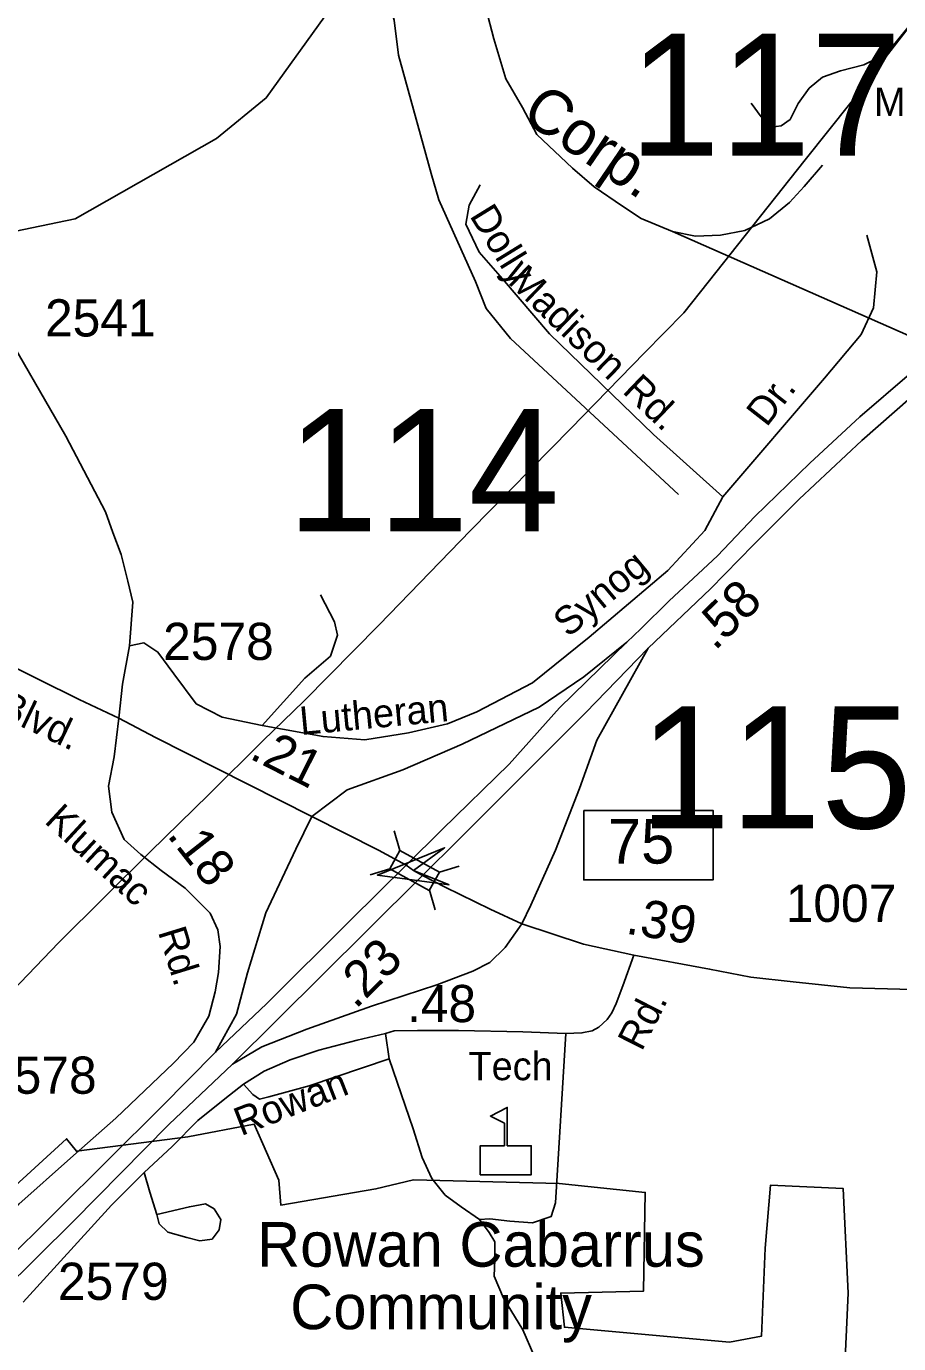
# Model space of a CAD drawing. Extents: x 1473865 to 1648260, y 639067 to 773536.
# Drawn here: x 1558820 to 1561752, y 690440 to 694867 of the extents above; entities that cross this region are included whole.
import ezdxf

# ---------------------------------------------------------------- set-up
doc = ezdxf.new("R2010")
doc.units = 0
for name, color, linetype in [('Exist Boundary Political City Limit New', 7, 'Continuous'), ('Exist Cultural Educational Facility College or University CELL', 7, 'Continuous'), ('Exist Cultural Educational Facility College or University Label', 7, 'Continuous'), ('Exist Hydrographic Creek Single Shore', 7, 'Continuous'), ('Exist Hydrographic Misc Water Feature', 7, 'Continuous'), ('Exist Railroad Mainline', 7, 'Continuous'), ('Exist Railroad Mainline Label', 7, 'Continuous'), ('Exist Railroad Siding', 7, 'Continuous'), ('Exist Road Non-System Type 51', 7, 'Continuous'), ('Exist Road Non-System Type 51 Label', 7, 'Continuous'), ('Exist Road Primary Interstate Divided Center Attributed', 7, 'Continuous'), ('Exist Road Primary Interstate Interchange CELL', 7, 'Continuous'), ('Exist Road Primary Interstate Mileage Hundredths English Label', 7, 'Continuous'), ('Exist Road Primary Interstate Ramp 1 Lane Attributed', 7, 'Continuous'), ('Exist Road Primary Interstate Service Attributed', 7, 'Continuous'), ('Exist Road Primary US Label', 7, 'Continuous'), ('Exist Road Primary US Mileage Hundredths English Label', 7, 'Continuous'), ('Exist Road Primary US Structure Standard Bridge CELL', 7, 'Continuous'), ('Exist Road Primary US UnDivided 4 Lane Attributed', 7, 'Continuous'), ('Exist Road Secondary Mileage Hundredths English Label', 7, 'Continuous'), ('Exist Road Secondary Structure Standard Bridge Attributed CELL', 7, 'Continuous'), ('Exist Road Secondary Structure Standard Bridge Number Label', 7, 'Continuous'), ('Exist Road Secondary Type 51 Attributed', 7, 'Continuous'), ('Exist Road Secondary Type 51 Label', 7, 'Continuous'), ('Exist Road Secondary Type 51 Number Label', 7, 'Continuous'), ('Exist Road Secondary Type 51 Undivided 4 Lane Attributed', 7, 'Continuous'), ('Exist Utilities Electrical Transmission Line', 7, 'Continuous'), ('Map Preparation Boundary City Limit Buffer Line', 7, 'Continuous')]:
    doc.layers.add(name, color=color, linetype=linetype)

msp = doc.modelspace()

# ---------------------------------------------------------------- linework, layer by layer
at = {"layer": 'Exist Boundary Political City Limit New'}
msp.add_lwpolyline([(1558755.6, 690945.6), (1558954.8, 691128.5), (1558988.2, 691086.7), (1559362.5, 691135), (1559585.9, 691177.2), (1559668.8, 690989.4), (1559674.8, 690905.8), (1559994.6, 690960.2), (1560121.4, 690990.4), (1560610.4, 690978.3), (1560900.1, 690948.1), (1560894.1, 690615.9), (1560616.4, 690609.8), (1560628.5, 690495.1), (1561183.5, 690445.3), (1561290.9, 690464.9), (1561303, 690760.9), (1561321.1, 690972.4), (1561565.1, 690961.8), (1561582, 690609.3), (1561561, 690145.3)], dxfattribs=at)
at = {"layer": 'Exist Cultural Educational Facility College or University CELL'}
msp.add_lwpolyline([(1560345.5, 691007.4), (1560345.5, 691105.3), (1560426.5, 691105.3), (1560426.5, 691180.4), (1560379.5, 691204.7), (1560436.1, 691233.9), (1560436.1, 691105.3), (1560517.1, 691105.3), (1560517.1, 691007.4)], close=True, dxfattribs=at)
at = {"layer": 'Exist Hydrographic Creek Single Shore'}
msp.add_lwpolyline([(1558542.1, 694130.4), (1558578, 694135.5), (1558983.4, 694220.3), (1559458.9, 694489.7), (1559626, 694626), (1559841.9, 694927.1), (1560190.9, 695360.5), (1560324.6, 695415.6), (1560724.5, 695830.2), (1560942.9, 696058), (1561156.6, 696231), (1561357.1, 696290.2), (1561591.1, 696353.5), (1562532.9, 696652), (1562841.5, 696706.9), (1562900, 696731.9), (1563044.1, 696760), (1563388.9, 696923.1), (1563650.4, 697081.7), (1563722.9, 697137.2), (1563796.8, 697194.6)], dxfattribs=at)
at = {"layer": 'Exist Hydrographic Misc Water Feature'}
msp.add_lwpolyline([(1560324.6, 695415.6), (1560308.4, 695387.2), (1560294.2, 695377.7), (1560253.6, 695358), (1560241.4, 695344.3), (1560159, 695234.4), (1560119.7, 695175.3), (1560094.5, 695128.2), (1560088.2, 695110.3), (1560068.6, 695038.4), (1560053.1, 694997.8), (1560042.4, 694933.8), (1560056.7, 694887.6), (1560070.9, 694770.3), (1560085.1, 694717), (1560181, 694372.1), (1560205.8, 694283.2), (1560330.1, 694009.5), (1560365.2, 693918.6), (1560447.3, 693817.5), (1561011.7, 693293.7)], dxfattribs=at)
at = {"layer": 'Exist Railroad Mainline'}
for points in [[(1560339.1, 695023.3), (1560391.3, 694824.7), (1560432, 694690.5), (1560487.1, 694593.9), (1560536.3, 694503.3), (1560655.3, 694390.2), (1560728.8, 694327.5), (1560824.2, 694262.5), (1560886.4, 694221.4), (1560991.3, 694176.9)], [(1560991.3, 694176.9), (1561889.2, 693781.9)]]:
    msp.add_lwpolyline(points, dxfattribs=at)
at = {"layer": 'Exist Railroad Siding'}
msp.add_lwpolyline([(1560991.3, 694176.9), (1561069.3, 694162.1), (1561153.4, 694165.2), (1561235.5, 694180.4), (1561317.9, 694219.5), (1561385.5, 694275.2), (1561434.4, 694328.4), (1561495.7, 694399.8)], dxfattribs=at)
at = {"layer": 'Exist Road Non-System Type 51'}
for points in [[(1561900.4, 694998.1), (1561818.2, 694905.9), (1561734.3, 694803.6), (1561683.4, 694760.6), (1561635, 694737.6), (1561556.5, 694716.9), (1561496.1, 694696.2), (1561451.5, 694659), (1561414.4, 694607.8), (1561387.3, 694554.1), (1561357.1, 694532.7), (1561323, 694527.4), (1561289.4, 694562.1), (1561256.4, 694608.8)], [(1561160.5, 693285.7), (1560927.7, 693495.4), (1560578.4, 693833.7), (1560420.6, 694017.9), (1560341.7, 694108.1), (1560296.6, 694202), (1560307.9, 694265.9), (1560345.5, 694333.6)], [(1561160.5, 693285.7), (1561502.3, 693684.1), (1561626.2, 693830.7), (1561667.6, 693920.9), (1561678.8, 694041.2), (1561645, 694165.2)], [(1559612.5, 692516.9), (1559817.1, 692480.2), (1559957.4, 692469.5), (1560104.2, 692492.9), (1560236, 692522.7), (1560333.8, 692563.2), (1560520.9, 692661.1), (1560712.2, 692814.5), (1560976.4, 693037.6), (1561100.4, 693172.9), (1561160.5, 693285.7)], [(1559612.5, 692516.9), (1559755.4, 692676), (1559842.6, 692750.4), (1559866, 692820.7), (1559855.4, 692865.3), (1559808.6, 692956.8)], [(1559166.1, 692784.5), (1559214.3, 692794.7), (1559262, 692763.8), (1559315.3, 692690.9), (1559391, 692589.8), (1559477.9, 692544.9), (1559612.5, 692516.9)], [(1560027.1, 691482.2), (1560039.3, 691397.6)], [(1560633.1, 691482.2), (1560598.6, 690913.2), (1560583.7, 690866.8), (1560520.7, 690846.4), (1560444.7, 690851.9), (1560377.9, 690859.4), (1560342.7, 690857.5)], [(1560039.3, 691397.6), (1559770.5, 691306.7), (1559635.1, 691269.6), (1559603.6, 691262.1), (1559581.3, 691277), (1559550, 691311.5)], [(1560039.3, 691397.6), (1560120.2, 691161.8), (1560149.8, 691065.3), (1560183.2, 690994.8), (1560227.7, 690939.2), (1560281.5, 690900.2), (1560342.7, 690857.5)], [(1559258.7, 690874.3), (1559234.6, 690948.5), (1559215.6, 691015.4)], [(1559258.7, 690874.3), (1559368.1, 690900.3), (1559421.8, 690909.6), (1559451.5, 690892.9), (1559473.8, 690857.6), (1559468.2, 690822.3), (1559444.1, 690790.8), (1559403.3, 690785.2), (1559358.8, 690796.4), (1559295.7, 690814.9), (1559266.1, 690842.8), (1559258.7, 690874.3)], [(1560342.7, 690857.5), (1560376, 690813.5), (1560394.5, 690782), (1560394.5, 690722.6), (1560392.7, 690666.9), (1560424.2, 690592.7), (1560489.1, 690486.9), (1560526.2, 690401.5), (1560546.6, 690261.1)]]:
    msp.add_lwpolyline(points, dxfattribs=at)
at = {"layer": 'Exist Road Primary Interstate Divided Center Attributed'}
for points in [[(1561889.2, 693781.9), (1561788, 693698.2), (1561621.8, 693554.4), (1561453.6, 693399), (1561268.9, 693219.6), (1561143, 693087.5), (1560981.1, 692936.2), (1560885.4, 692842.6), (1560838.8, 692797.8)], [(1560910.1, 692777.4), (1561119.1, 692976.3), (1561264.4, 693124.3), (1561417.7, 693277.4), (1561628.8, 693474.5), (1561847.6, 693667.1), (1561951.7, 693754.4)], [(1560838.8, 692797.8), (1560612.4, 692576.3), (1560442.5, 692387.5), (1560217.3, 692167.6), (1560096, 692047.7)], [(1560151.6, 692013.5), (1560273.3, 692134.7), (1560699.1, 692559.8), (1560910.1, 692777.4)], [(1560096, 692047.7), (1559907.7, 691862), (1559628.4, 691583.2), (1559456, 691419.8)], [(1559512.3, 691379.5), (1559965.1, 691828.3), (1560151.6, 692013.5)], [(1559456, 691419.8), (1559273.2, 691234.4), (1558558.8, 690526.6), (1558166.7, 690128.4), (1558055.8, 690018.9), (1557916.9, 689877.9), (1557710, 689679), (1557528.4, 689525.2), (1557460.3, 689454.5), (1557269.9, 689277.9)], [(1557352.3, 689149.7), (1558419.1, 690290.5), (1558614.3, 690491.9), (1558977.5, 690850.5), (1559298.4, 691176), (1559512.3, 691379.5)]]:
    msp.add_lwpolyline(points, dxfattribs=at)
at = {"layer": 'Exist Road Primary Interstate Interchange CELL'}
msp.add_lwpolyline([(1560693.3, 692231.6), (1561128.2, 692231.6), (1561128.2, 691998.3), (1560693.3, 691998.3)], close=True, dxfattribs=at)
at = {"layer": 'Exist Road Primary Interstate Ramp 1 Lane Attributed'}
for points in [[(1560838.8, 692797.8), (1560693.5, 692680.5), (1560543.2, 692578.4), (1560284.9, 692454.7), (1560085.1, 692367.8), (1559898.2, 692300.6), (1559779.7, 692211.6)], [(1560485.1, 691850.7), (1560515.1, 691914), (1560598.7, 692098.6), (1560678.7, 692305.1), (1560737.6, 692468), (1560910.1, 692777.4)], [(1559779.7, 692211.6), (1559725.6, 692101.4), (1559624.9, 691888.1), (1559563.4, 691686.3), (1559525.8, 691546.8), (1559456, 691419.8)], [(1559512.3, 691379.5), (1559611.7, 691437.2), (1559762.9, 691496.4), (1559980.4, 691574.2), (1560200, 691646), (1560321, 691691.6), (1560377.4, 691720.7), (1560429.8, 691771.6), (1560485.1, 691850.7)]]:
    msp.add_lwpolyline(points, dxfattribs=at)
at = {"layer": 'Exist Road Primary Interstate Service Attributed'}
for points in [[(1560862.2, 691745.4), (1560824.7, 691642.5), (1560802, 691583.3), (1560788.1, 691551.9), (1560772.4, 691529.3), (1560744.6, 691503.2), (1560721.9, 691491), (1560687.1, 691484), (1560633.1, 691482.2), (1560488.6, 691487.5), (1560272.7, 691492.7), (1560135.1, 691492.7), (1560056.7, 691491), (1560027.1, 691482.2), (1559931.4, 691459.6), (1559802.5, 691426.5), (1559706.7, 691393.4), (1559619.6, 691355.1), (1559550, 691311.5), (1559487.3, 691262.7), (1559396.7, 691189.6), (1559309.7, 691102.5), (1559215.6, 691015.4), (1559105.9, 690905.6), (1558808.6, 690579.8)], [(1559454.9, 691621.9), (1559433.7, 691540.1), (1559382.5, 691452.9), (1559314, 691382.5), (1559120.1, 691197.5), (1558968.2, 691063.5), (1558794.1, 690908.2), (1558709.9, 690838.9), (1558674.9, 690802.6), (1558563.7, 690714.1)]]:
    msp.add_lwpolyline(points, dxfattribs=at)
at = {"layer": 'Exist Road Primary US Structure Standard Bridge CELL'}
for p, q in [((1560056.1, 692163.5), (1560075.5, 692097.3)), ((1559975.5, 692015.9), (1560041.7, 692035.4)), ((1560208, 692024.6), (1560274.2, 692044.1)), ((1560174.9, 691964.1), (1560194.4, 691897.9))]:
    msp.add_line(p, q, dxfattribs=at)
msp.add_lwpolyline([(1560075.5, 692097.3), (1560208.1, 692024.9), (1560174.3, 691962.9), (1560041.7, 692035.4)], close=True, dxfattribs=at)
at = {"layer": 'Exist Road Primary US UnDivided 4 Lane Attributed'}
for points in [[(1559130.2, 692542.1), (1558997.4, 692604.1), (1558720.6, 692741.2), (1558410.4, 692906.6), (1558227.2, 692994), (1558085, 693076.4), (1557944.7, 693140.9), (1557698, 693275.6), (1557510.1, 693368.3), (1557378.3, 693444), (1557011.1, 693622.1), (1556399.3, 693938.4), (1556256.2, 694011.1), (1556032.9, 694115.6)], [(1559779.7, 692211.6), (1559563.7, 692319.8), (1559253.7, 692476.6), (1559130.2, 692542.1)], [(1560096, 692047.7), (1560003.2, 692098.7), (1559779.7, 692211.6)], [(1560151.6, 692013.5), (1560120.8, 692029.7), (1560096, 692047.7)]]:
    msp.add_lwpolyline(points, dxfattribs=at)
at = {"layer": 'Exist Road Secondary Structure Standard Bridge Attributed CELL'}
msp.add_lwpolyline([(1560241.4, 691981.4), (1559999.8, 692014.4), (1560225.6, 692106.6), (1560120.8, 692029.7)], close=True, dxfattribs=at)
at = {"layer": 'Exist Road Secondary Type 51 Attributed'}
for points in [[(1558578, 694135.5), (1558723.7, 693884), (1558952.8, 693489.7), (1559085.3, 693235.3), (1559109.9, 693166), (1559138.6, 693092.2), (1559161, 693002.4), (1559177.9, 692932.2), (1559166.1, 692784.5), (1559143.1, 692655.7), (1559130.2, 692542.1)], [(1559130.2, 692542.1), (1559115.4, 692411.7), (1559095.8, 692313.5), (1559107, 692226.5), (1559148.1, 692134.5), (1559205.1, 692083.4), (1559272.4, 692030.1), (1559353.8, 691971.1), (1559437.9, 691887), (1559463.1, 691830.8), (1559471.6, 691774.7), (1559465.9, 691687.7), (1559454.9, 691621.9)]]:
    msp.add_lwpolyline(points, dxfattribs=at)
at = {"layer": 'Exist Road Secondary Type 51 Undivided 4 Lane Attributed'}
for points in [[(1560151.6, 692013.5), (1560227.6, 691974.1), (1560378.8, 691899.8), (1560485.1, 691850.8)], [(1560485.1, 691850.8), (1560692.7, 691782.6), (1560862.2, 691745.4)], [(1560862.2, 691745.4), (1561116.5, 691698.6), (1561255.6, 691671.7), (1561397.8, 691656.2), (1561588.4, 691635.4), (1561966.4, 691626.1), (1562128.5, 691627.1)]]:
    msp.add_lwpolyline(points, dxfattribs=at)
at = {"layer": 'Exist Utilities Electrical Transmission Line'}
msp.add_lwpolyline([(1558671.7, 691520.7), (1558927.8, 691786.8), (1559236.3, 692092.3), (1559433.3, 692285.4), (1559616.1, 692466.6), (1559752, 692598.8), (1560005.9, 692855), (1560312.7, 693172.5), (1560650, 693515.5), (1560897.8, 693769.8), (1561029.8, 693904), (1561111.3, 694006.8), (1561437.6, 694418), (1561592.4, 694611.8), (1561667.8, 694710.7), (1561939.2, 695060.6), (1562165.7, 695353.4), (1562469.4, 695749), (1562573.5, 695879.4), (1562665.2, 695992)], dxfattribs=at)
at = {"layer": 'Map Preparation Boundary City Limit Buffer Line'}
msp.add_lwpolyline([(1558755.6, 690945.6), (1558954.8, 691128.5), (1558988.2, 691086.7), (1559362.5, 691135), (1559585.9, 691177.2), (1559668.8, 690989.4), (1559674.8, 690905.8), (1559994.6, 690960.2), (1560121.4, 690990.4), (1560610.4, 690978.3), (1560900.1, 690948.1), (1560894.1, 690615.9), (1560616.4, 690609.8), (1560628.5, 690495.1), (1561183.5, 690445.3), (1561290.9, 690464.9), (1561303, 690760.9), (1561321.1, 690972.4), (1561565.1, 690961.8), (1561582, 690609.3), (1561561, 690145.3)], dxfattribs=at)

# ---------------------------------------------------------------- texts
at = {"layer": 'Exist Cultural Educational Facility College or University Label'}
for s, p in [('Rowan Cabarrus', (1559595.3, 690698.6)), ('  Community', (1559595.3, 690488.6))]:
    msp.add_text(s, height=150, dxfattribs=at).set_placement(p)
at = {"layer": 'Exist Railroad Mainline Label'}
msp.add_text('Corp.', height=150, rotation=325.7287, dxfattribs=at).set_placement((1560478.1, 694557.9))
at = {"layer": 'Exist Road Non-System Type 51 Label'}
msp.add_text('Madeiros', height=95, dxfattribs=at).set_placement((1561669.1, 694565.3))
for s, rotation, p in [('Dolly', 301.6055, (1560307.8, 694230.2)), ('Madison', 316.0238, (1560434.9, 694005.5)), ('Rd.', 316.2845, (1560820.2, 693637.8)), ('Dr.', 52.0899, (1561307.9, 693517.2)), ('Synog', 39.8039, (1560641.3, 692810.4)), ('Lutheran', 5.3894, (1559742.8, 692485.1))]:
    msp.add_text(s, height=95, rotation=rotation, dxfattribs=at).set_placement(p)
at = {"layer": 'Exist Road Primary Interstate Interchange CELL'}
msp.add_text('75', height=150, dxfattribs=at).set_placement((1560774.7, 692053.2))
at = {"layer": 'Exist Road Primary Interstate Mileage Hundredths English Label'}
for s, rotation, p in [('.58', 44.6925, (1561134.4, 692766.1)), ('.23', 44.7406, (1559926.5, 691561.7))]:
    msp.add_text(s, height=125, rotation=rotation, dxfattribs=at).set_placement(p)
at = {"layer": 'Exist Road Primary US Label'}
msp.add_text('Blvd.', height=95, rotation=334.4732, dxfattribs=at).set_placement((1558718.7, 692552.9))
at = {"layer": 'Exist Road Primary US Mileage Hundredths English Label'}
msp.add_text('.21', height=125, rotation=333.1765, dxfattribs=at).set_placement((1559565.7, 692408.4))
at = {"layer": 'Exist Road Secondary Mileage Hundredths English Label'}
for s, rotation, p in [('.18', 308.1311, (1559290, 692148)), ('.39', 350.661, (1560831.5, 691818.5)), ('.48', 0, (1560099.2, 691520.4))]:
    msp.add_text(s, height=125, rotation=rotation, dxfattribs=at).set_placement(p)
at = {"layer": 'Exist Road Secondary Structure Standard Bridge Number Label'}
for s, p in [('117', (1560846.7, 694432)), ('114', (1559696.4, 693170.2)), ('115', (1560881.3, 692171.6))]:
    msp.add_text(s, height=410.1, dxfattribs=at).set_placement(p)
at = {"layer": 'Exist Road Secondary Type 51 Label'}
for s, rotation, p in [('Klumac', 317.193, (1558877.1, 692192.3)), ('Rd.', 287.0917, (1559261.6, 691824.2)), ('Rd.', 63.0605, (1560888.2, 691419.3)), ('Rowan', 21.2864, (1559541.3, 691136.9))]:
    msp.add_text(s, height=95, rotation=rotation, dxfattribs=at).set_placement(p)
msp.add_text('Tech', height=95, dxfattribs=at).set_placement((1560306.3, 691325.3))
at = {"layer": 'Exist Road Secondary Type 51 Number Label'}
for s, p in [('2541', (1558882.5, 693824.5)), ('2578', (1559279.5, 692737.4)), ('1007', (1561372.5, 691857.3)), ('2578', (1558684.2, 691279.7)), ('2579', (1558926, 690587.1))]:
    msp.add_text(s, height=125, dxfattribs=at).set_placement(p)

doc.saveas('drawing.dxf')
